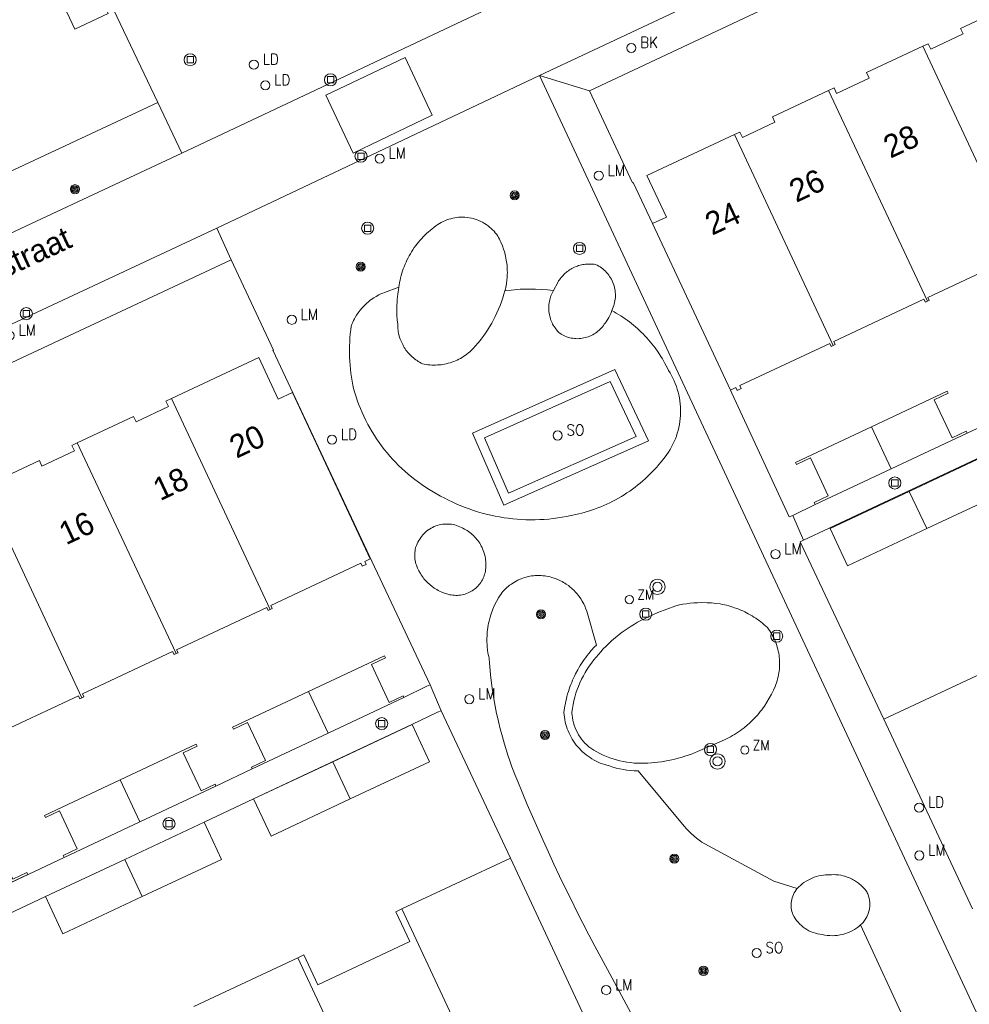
# Model space of a CAD drawing. Header units: metres. Extents: x 138165 to 154469, y 480134 to 494189.
# Tile 543 of 656: x 146517 to 146569, y 486782 to 486836. Entities that reach past the tile are written whole.
import ezdxf

# ---------------------------------------------------------------- set-up
doc = ezdxf.new("R2010")
doc.units = ezdxf.units.M
doc.header["$LTSCALE"] = 0.001
doc.header["$MEASUREMENT"] = 0
for name, color, linetype, lineweight in [('TOP-L-topo objecten punt', 7, 'Continuous', 0), ('TOP-L-topo objecten vlak', 7, 'Continuous', 0), ('TOP-T-topo huisnummering naamgeving', 7, 'Continuous', 0)]:
    doc.layers.add(name, color=color, linetype=linetype, lineweight=lineweight)
doc.styles.add('Style-INTL_ISO', font='INTL_ISO.shx')
doc.styles.add('Style-STANDARD', font='STANDARD.shx')

# ---------------------------------------------------------------- blocks, each defined once
blk = doc.blocks.new('24')
at = {"layer": 'TOP-L-topo objecten punt', "color": 7, "linetype": 'Continuous', "lineweight": 0}
for radius in [0.025, 0.0182, 0.0115, 0.005]:
    blk.add_circle((0, 0), radius, dxfattribs=at)
blk = doc.blocks.new('129')
at = {"layer": 'TOP-L-topo objecten punt', "color": 7, "linetype": 'Continuous', "lineweight": 0}
blk.add_circle((0, 0), 0.025, dxfattribs=at)
at = {"layer": 'TOP-L-topo objecten punt', "color": 7, "linetype": 'Continuous', "lineweight": 0, "style": 'Style-STANDARD'}
blk.add_text('SO', height=0.06, dxfattribs=at).set_placement((0.0483, 0))
blk = doc.blocks.new('304')
at = {"layer": 'TOP-L-topo objecten punt', "color": 7, "linetype": 'Continuous', "lineweight": 0}
blk.add_circle((0, 0), 0.0225, dxfattribs=at)
at = {"layer": 'TOP-L-topo objecten punt', "color": 7, "linetype": 'Continuous', "lineweight": 0, "style": 'Style-STANDARD'}
blk.add_text('ZM', height=0.054, dxfattribs=at).set_placement((0.0435, 0))
blk = doc.blocks.new('121')
at = {"layer": 'TOP-L-topo objecten punt', "color": 7, "linetype": 'Continuous', "lineweight": 0}
blk.add_circle((0, 0), 0.025, dxfattribs=at)
at = {"layer": 'TOP-L-topo objecten punt', "color": 7, "linetype": 'Continuous', "lineweight": 0, "style": 'Style-STANDARD'}
blk.add_text('LD', height=0.06, dxfattribs=at).set_placement((0.0483, 0))
blk = doc.blocks.new('39')
at = {"layer": 'TOP-L-topo objecten punt', "color": 7, "linetype": 'Continuous', "lineweight": 0}
for p, q in [((0.0175, 0.0175), (-0.0175, 0.0175)), ((-0.0175, 0.0175), (-0.0175, -0.0175)), ((0.0175, 0.0175), (0.0175, -0.0175)), ((0.0175, -0.0175), (-0.0175, -0.0175))]:
    blk.add_line(p, q, dxfattribs=at)
blk.add_circle((0, 0), 0.0332, dxfattribs=at)
blk = doc.blocks.new('72')
at = {"layer": 'TOP-L-topo objecten punt', "color": 7, "linetype": 'Continuous', "lineweight": 0}
blk.add_circle((0, 0), 0.025, dxfattribs=at)
at = {"layer": 'TOP-L-topo objecten punt', "color": 7, "linetype": 'Continuous', "lineweight": 0, "style": 'Style-STANDARD'}
blk.add_text('BK', height=0.06, dxfattribs=at).set_placement((0.0483, 0))
blk = doc.blocks.new('16')
at = {"layer": 'TOP-L-topo objecten punt', "color": 7, "linetype": 'Continuous', "lineweight": 0}
blk.add_circle((0, 0), 0.025, dxfattribs=at)
at = {"layer": 'TOP-L-topo objecten punt', "color": 7, "linetype": 'Continuous', "lineweight": 0, "style": 'Style-STANDARD'}
blk.add_text('LM', height=0.06, dxfattribs=at).set_placement((0.0483, 0))
blk = doc.blocks.new('27')
at = {"layer": 'TOP-L-topo objecten punt', "color": 7, "linetype": 'Continuous', "lineweight": 0}
for radius in [0.0415, 0.025]:
    blk.add_circle((0, 0), radius, dxfattribs=at)

msp = doc.modelspace()

# ---------------------------------------------------------------- linework, layer by layer
at = {"layer": 'TOP-L-topo objecten vlak', "flags": 128}
for points in [[(146545.83, 486832.743), (146604.806, 486860.419), (146608.199, 486861.933)], [(146548.567, 486831.905), (146600.467, 486856.287), (146606.177, 486858.973)], [(146515.863, 486836.182), (146519.182, 486837.738), (146520.336, 486835.275), (146522.178, 486836.138), (146521.023, 486838.601), (146521.322, 486838.742)], [(146521.322, 486838.742), (146524.896, 486831.268)], [(146545.749, 486837.716), (146526.209, 486828.484)], [(146571.998, 486836.759), (146568.916, 486835.315), (146569.056, 486835.016), (146567.275, 486834.181), (146567.135, 486834.48), (146566.836, 486834.34)], [(146560.303, 486807.269), (146561.713, 486807.927), (146570.396, 486812.01), (146573.09, 486813.27), (146584.524, 486818.632), (146593.212, 486822.725), (146595.966, 486824.012), (146604.657, 486828.095), (146607.366, 486829.361), (146616.06, 486833.459), (146617.527, 486834.171), (146617.725, 486834.266)], [(146566.836, 486834.34), (146563.755, 486832.896), (146563.895, 486832.597), (146562.114, 486831.762), (146561.974, 486832.061), (146561.675, 486831.921)], [(146566.836, 486834.34), (146572.251, 486822.786)], [(146538.457, 486833.726), (146539.944, 486830.574), (146535.602, 486828.487), (146534.107, 486831.66), (146538.457, 486833.726)], [(146528.127, 486824.377), (146545.83, 486832.743)], [(146545.83, 486832.743), (146548.567, 486831.905)], [(146570.283, 486780.327), (146545.83, 486832.743)], [(146552.017, 486824.622), (146550.96, 486826.878), (146550.926, 486826.86), (146548.567, 486831.905)], [(146561.675, 486831.921), (146558.594, 486830.477), (146558.734, 486830.178), (146556.953, 486829.343), (146556.813, 486829.642), (146556.514, 486829.502)], [(146561.675, 486831.921), (146567.09, 486820.367)], [(146524.896, 486831.268), (146462.881, 486802.288)], [(146526.209, 486828.484), (146524.896, 486831.268)], [(146556.514, 486829.502), (146551.715, 486827.253), (146552.78, 486824.98), (146552.017, 486824.622)], [(146561.929, 486817.948), (146556.514, 486829.502)], [(146526.209, 486828.484), (146464.868, 486799.799), (146461.165, 486798.06)], [(146538.105, 486821.134), (146538.122, 486821.252), (146538.146, 486821.388), (146538.173, 486821.524), (146538.2, 486821.64), (146538.235, 486821.774), (146538.273, 486821.908), (146538.315, 486822.04), (146538.354, 486822.152), (146538.396, 486822.263), (146538.448, 486822.392), (146538.504, 486822.519), (146538.555, 486822.626), (146538.617, 486822.75), (146538.673, 486822.855), (146538.742, 486822.975), (146538.804, 486823.077), (146538.879, 486823.193), (146538.957, 486823.308), (146539.038, 486823.42), (146539.111, 486823.514), (146539.185, 486823.607), (146539.275, 486823.713), (146539.368, 486823.816), (146539.45, 486823.902), (146539.534, 486823.986), (146539.634, 486824.082), (146539.737, 486824.174), (146539.828, 486824.252), (146539.935, 486824.339), (146540.03, 486824.411), (146540.142, 486824.493), (146540.249, 486824.566), (146540.341, 486824.626), (146540.436, 486824.682), (146540.533, 486824.733), (146540.633, 486824.779), (146540.747, 486824.826), (146540.851, 486824.862), (146540.956, 486824.894), (146541.063, 486824.921), (146541.171, 486824.942), (146541.279, 486824.959), (146541.389, 486824.971), (146541.512, 486824.978), (146541.622, 486824.978), (146541.732, 486824.974), (146541.855, 486824.963), (146541.964, 486824.947), (146542.086, 486824.924), (146542.192, 486824.898), (146542.298, 486824.867), (146542.402, 486824.832), (146542.504, 486824.791), (146542.604, 486824.746), (146542.702, 486824.696), (146542.809, 486824.635), (146542.902, 486824.575), (146543.003, 486824.503), (146543.089, 486824.435), (146543.172, 486824.363), (146543.251, 486824.287), (146543.327, 486824.208), (146543.399, 486824.125), (146543.474, 486824.03), (146543.529, 486823.938), (146543.572, 486823.861), (146543.622, 486823.766), (146543.662, 486823.687), (146543.7, 486823.606), (146543.784, 486823.41), (146543.851, 486823.226), (146543.884, 486823.124), (146543.914, 486823.022), (146543.937, 486822.936), (146543.961, 486822.832), (146543.984, 486822.727), (146544.003, 486822.622), (146544.029, 486822.446), (146544.041, 486822.34), (146544.048, 486822.251), (146544.055, 486822.145), (146544.058, 486822.056), (146544.059, 486821.949), (146544.057, 486821.842), (146544.053, 486821.736), (146544.047, 486821.647), (146544.037, 486821.541), (146544.009, 486821.329), (146543.973, 486821.136), (146543.949, 486821.032), (146543.927, 486820.945)], [(146463.087, 486793.928), (146469.023, 486796.769), (146528.127, 486824.377)], [(146528.127, 486824.377), (146528.906, 486822.635)], [(146556.289, 486815.503), (146552.017, 486824.622)], [(146567.09, 486820.367), (146567.199, 486820.418), (146567.122, 486820.581), (146572.066, 486822.898), (146572.143, 486822.735), (146572.251, 486822.786)], [(146470.397, 486795.268), (146528.906, 486822.635)], [(146528.906, 486822.635), (146531.235, 486817.689), (146531.201, 486817.687), (146536.624, 486806.133), (146539.826, 486799.349)], [(146546.584, 486820.958), (146546.826, 486821.403), (146546.871, 486821.479), (146546.913, 486821.543), (146546.957, 486821.604), (146547.003, 486821.664), (146547.06, 486821.732), (146547.111, 486821.788), (146547.164, 486821.842), (146547.228, 486821.902), (146547.286, 486821.952), (146547.345, 486821.999), (146547.406, 486822.044), (146547.468, 486822.086), (146547.532, 486822.126), (146547.598, 486822.164), (146547.676, 486822.205), (146547.745, 486822.237), (146547.826, 486822.271), (146547.897, 486822.298), (146547.969, 486822.321), (146548.054, 486822.345), (146548.128, 486822.363), (146548.202, 486822.378), (146548.277, 486822.39), (146548.352, 486822.399), (146548.44, 486822.406), (146548.515, 486822.409), (146548.591, 486822.409), (146548.667, 486822.406), (146548.742, 486822.401), (146548.817, 486822.392), (146548.897, 486822.38), (146548.985, 486822.338), (146549.07, 486822.291), (146549.142, 486822.247), (146549.222, 486822.192), (146549.29, 486822.14), (146549.364, 486822.078), (146549.435, 486822.011), (146549.503, 486821.941), (146549.566, 486821.868), (146549.619, 486821.801), (146549.668, 486821.732), (146549.72, 486821.65), (146549.762, 486821.576), (146549.806, 486821.489), (146549.846, 486821.401), (146549.88, 486821.31), (146549.91, 486821.217), (146549.935, 486821.123), (146549.955, 486821.028), (146549.968, 486820.944), (146549.978, 486820.86), (146549.983, 486820.763), (146549.984, 486820.678), (146549.981, 486820.581), (146549.972, 486820.484), (146549.958, 486820.388), (146549.939, 486820.293), (146549.919, 486820.21), (146549.894, 486820.129), (146549.862, 486820.037), (146549.825, 486819.947), (146549.783, 486819.86)], [(146549.783, 486819.86), (146549.909, 486819.791), (146550.034, 486819.719), (146550.157, 486819.645), (146550.279, 486819.569), (146550.399, 486819.49), (146550.517, 486819.408), (146550.634, 486819.324), (146550.749, 486819.238), (146550.863, 486819.15), (146551.084, 486818.967), (146551.192, 486818.872), (146551.298, 486818.774), (146551.402, 486818.675), (146551.504, 486818.574), (146551.604, 486818.47), (146551.702, 486818.365), (146551.798, 486818.258), (146551.891, 486818.149), (146551.983, 486818.038), (146552.072, 486817.925), (146552.159, 486817.81), (146552.326, 486817.576), (146552.483, 486817.335), (146552.558, 486817.213), (146552.7, 486816.963), (146552.768, 486816.836), (146552.833, 486816.708), (146552.894, 486816.58), (146552.98, 486816.441), (146553.061, 486816.3), (146553.136, 486816.155), (146553.205, 486816.007), (146553.268, 486815.857), (146553.326, 486815.704), (146553.377, 486815.549), (146553.422, 486815.392), (146553.46, 486815.233), (146553.493, 486815.073), (146553.519, 486814.912), (146553.538, 486814.75), (146553.551, 486814.588), (146553.558, 486814.425), (146553.558, 486814.262), (146553.552, 486814.099), (146553.539, 486813.936), (146553.52, 486813.774), (146553.494, 486813.613), (146553.462, 486813.453), (146553.424, 486813.294), (146553.379, 486813.137), (146553.328, 486812.982), (146553.271, 486812.829), (146553.208, 486812.679), (146553.139, 486812.531), (146553.065, 486812.386), (146552.984, 486812.244), (146552.898, 486812.105), (146552.807, 486811.97), (146552.71, 486811.838), (146552.487, 486811.56), (146552.372, 486811.42), (146552.253, 486811.284), (146552.131, 486811.15), (146552.007, 486811.019), (146551.879, 486810.89), (146551.749, 486810.765), (146551.617, 486810.642), (146551.481, 486810.522), (146551.343, 486810.405), (146551.203, 486810.291), (146551.06, 486810.18), (146550.915, 486810.072), (146550.767, 486809.968), (146550.617, 486809.867), (146550.465, 486809.768), (146550.311, 486809.674), (146550.155, 486809.582), (146549.997, 486809.494), (146549.837, 486809.41), (146549.676, 486809.329), (146549.512, 486809.251), (146549.347, 486809.177), (146549.18, 486809.107), (146549.012, 486809.04), (146548.843, 486808.977), (146548.672, 486808.917), (146548.5, 486808.862), (146548.327, 486808.81), (146548.152, 486808.761), (146547.977, 486808.717), (146547.552, 486808.62), (146547.3, 486808.569), (146547.074, 486808.529), (146546.819, 486808.491), (146546.563, 486808.458), (146546.335, 486808.435), (146546.078, 486808.414), (146545.849, 486808.402), (146545.592, 486808.393), (146545.334, 486808.392), (146545.076, 486808.397), (146544.847, 486808.406), (146544.59, 486808.424), (146544.361, 486808.444), (146544.105, 486808.473), (146543.878, 486808.505), (146543.624, 486808.546), (146543.398, 486808.588), (146543.146, 486808.642), (146542.895, 486808.702), (146542.673, 486808.76), (146542.426, 486808.831), (146542.207, 486808.9), (146541.963, 486808.984), (146541.748, 486809.063), (146541.508, 486809.157), (146541.297, 486809.247), (146541.062, 486809.353), (146540.83, 486809.465), (146540.625, 486809.569), (146540.399, 486809.692), (146539.991, 486809.924), (146539.779, 486810.05), (146539.57, 486810.182), (146539.387, 486810.304), (146539.186, 486810.447), (146538.987, 486810.594), (146538.815, 486810.729), (146538.624, 486810.887), (146538.438, 486811.049), (146538.276, 486811.197), (146538.098, 486811.368), (146537.924, 486811.543), (146537.774, 486811.703), (146537.609, 486811.887), (146537.467, 486812.055), (146537.311, 486812.247), (146537.161, 486812.443), (146537.032, 486812.62), (146536.892, 486812.823), (146536.771, 486813.007), (146536.641, 486813.217), (146536.517, 486813.43), (146536.411, 486813.623), (146536.297, 486813.842), (146536.189, 486814.064), (146536.098, 486814.264), (146536.001, 486814.491), (146535.92, 486814.695), (146535.844, 486814.901), (146535.764, 486815.134), (146535.697, 486815.344), (146535.629, 486815.581), (146535.589, 486815.771), (146535.548, 486815.989), (146535.512, 486816.208), (146535.481, 486816.427), (146535.455, 486816.648), (146535.434, 486816.868), (146535.418, 486817.09), (146535.408, 486817.283), (146535.402, 486817.505), (146535.401, 486817.699), (146535.404, 486817.921), (146535.413, 486818.143), (146535.427, 486818.364), (146535.445, 486818.585), (146535.469, 486818.805), (146535.496, 486819.01), (146535.556, 486819.158), (146535.588, 486819.23), (146535.63, 486819.316), (146535.674, 486819.401), (146535.712, 486819.47), (146535.795, 486819.607), (146535.884, 486819.738), (146535.94, 486819.815), (146535.989, 486819.878), (146536.092, 486820), (146536.156, 486820.07), (146536.28, 486820.194), (146536.338, 486820.248), (146536.459, 486820.352), (146536.521, 486820.401), (146536.598, 486820.459), (146536.729, 486820.549), (146536.864, 486820.633), (146537.017, 486820.717), (146537.161, 486820.785), (146537.234, 486820.817), (146537.315, 486820.85), (146538.105, 486821.134)], [(146538.105, 486821.134), (146538.082, 486820.995), (146538.065, 486820.877), (146538.05, 486820.758), (146538.022, 486820.473), (146538.014, 486820.353), (146538.003, 486820.114), (146538, 486819.875), (146538.006, 486819.612), (146538.022, 486819.35), (146538.045, 486819.112), (146538.046, 486819.025), (146538.05, 486818.942), (146538.057, 486818.86), (146538.067, 486818.777), (146538.08, 486818.695), (146538.095, 486818.614), (146538.135, 486818.452), (146538.185, 486818.294), (146538.215, 486818.216), (146538.247, 486818.14), (146538.282, 486818.064), (146538.319, 486817.99), (146538.366, 486817.905), (146538.408, 486817.834), (146538.453, 486817.764), (146538.501, 486817.696), (146538.551, 486817.63), (146538.603, 486817.565), (146538.714, 486817.442), (146538.783, 486817.373), (146538.844, 486817.317), (146538.906, 486817.263), (146538.971, 486817.211), (146539.038, 486817.161), (146539.106, 486817.113), (146539.175, 486817.068), (146539.247, 486817.026), (146539.332, 486816.979), (146539.406, 486816.942), (146539.503, 486816.922), (146539.609, 486816.904), (146539.701, 486816.891), (146539.808, 486816.881), (146539.915, 486816.874), (146540.023, 486816.87), (146540.115, 486816.871), (146540.223, 486816.875), (146540.315, 486816.882), (146540.422, 486816.893), (146540.513, 486816.906), (146540.62, 486816.925), (146540.71, 486816.944), (146540.814, 486816.97), (146540.918, 486816.999), (146541.02, 486817.033), (146541.122, 486817.07), (146541.221, 486817.11), (146541.306, 486817.148), (146541.402, 486817.195), (146541.484, 486817.239), (146541.577, 486817.293), (146541.669, 486817.35), (146541.758, 486817.41), (146541.845, 486817.474), (146541.929, 486817.54), (146542, 486817.6), (146542.08, 486817.672), (146542.146, 486817.737), (146542.221, 486817.814), (146542.283, 486817.883), (146542.48, 486818.117), (146542.617, 486818.289), (146542.734, 486818.445), (146542.862, 486818.624), (146542.97, 486818.787), (146543.087, 486818.973), (146543.199, 486819.163), (146543.305, 486819.355), (146543.394, 486819.529), (146543.489, 486819.728), (146543.578, 486819.929), (146543.661, 486820.132), (146543.739, 486820.338), (146543.81, 486820.547), (146543.875, 486820.757), (146543.927, 486820.945)], [(146543.927, 486820.945), (146544.271, 486820.985), (146544.444, 486821.001), (146544.588, 486821.012), (146544.761, 486821.022), (146544.935, 486821.03), (146545.079, 486821.034), (146545.252, 486821.036), (146545.426, 486821.036), (146545.599, 486821.032), (146545.917, 486821.019), (146546.263, 486820.993), (146546.584, 486820.958)], [(146549.783, 486819.86), (146549.739, 486819.706), (146549.704, 486819.627), (146549.627, 486819.478), (146549.577, 486819.394), (146549.532, 486819.323), (146549.477, 486819.243), (146549.426, 486819.175), (146549.374, 486819.11), (146549.324, 486819.038), (146549.273, 486818.972), (146549.22, 486818.909), (146549.155, 486818.84), (146549.095, 486818.782), (146549.023, 486818.72), (146548.958, 486818.668), (146548.89, 486818.62), (146548.82, 486818.575), (146548.748, 486818.534), (146548.664, 486818.491), (146548.588, 486818.457), (146548.499, 486818.422), (146548.421, 486818.396), (146548.341, 486818.373), (146548.26, 486818.355), (146548.166, 486818.338), (146548.084, 486818.327), (146547.989, 486818.32), (146547.906, 486818.318), (146547.823, 486818.32), (146547.74, 486818.326), (146547.646, 486818.337), (146547.564, 486818.351), (146547.483, 486818.369), (146547.403, 486818.391), (146547.323, 486818.416), (146547.235, 486818.45), (146547.159, 486818.483), (146547.084, 486818.52), (146547.012, 486818.561), (146546.931, 486818.611), (146546.878, 486818.663), (146546.818, 486818.726), (146546.77, 486818.782), (146546.716, 486818.85), (146546.672, 486818.91), (146546.625, 486818.982), (146546.58, 486819.056), (146546.544, 486819.121), (146546.511, 486819.188), (146546.476, 486819.267), (146546.449, 486819.336), (146546.424, 486819.406), (146546.399, 486819.489), (146546.381, 486819.56), (146546.365, 486819.633), (146546.35, 486819.718), (146546.339, 486819.804), (146546.333, 486819.878), (146546.329, 486819.964), (146546.329, 486820.039), (146546.332, 486820.113), (146546.339, 486820.199), (146546.349, 486820.285), (146546.362, 486820.358), (146546.38, 486820.443), (146546.398, 486820.514), (146546.423, 486820.597), (146546.448, 486820.667), (146546.475, 486820.736), (146546.51, 486820.816), (146546.548, 486820.893), (146546.584, 486820.958)], [(146561.929, 486817.948), (146562.037, 486817.999), (146561.961, 486818.162), (146566.905, 486820.479), (146566.981, 486820.316), (146567.09, 486820.367)], [(146556.289, 486815.503), (146556.583, 486815.641), (146556.659, 486815.478), (146556.876, 486815.58), (146556.8, 486815.743), (146561.744, 486818.06), (146561.82, 486817.897), (146561.929, 486817.948)], [(146531.051, 486803.477), (146531.16, 486803.528), (146531.083, 486803.691), (146536.027, 486806.008), (146536.104, 486805.845), (146536.321, 486805.947), (146536.245, 486806.11), (146536.544, 486806.25), (146532.27, 486815.368), (146531.5, 486815.007), (146530.435, 486817.28), (146525.636, 486815.031)], [(146542.148, 486813.132), (146543.859, 486809.185), (146551.794, 486812.716), (146549.948, 486816.636), (146542.148, 486813.132)], [(146542.803, 486812.878), (146549.705, 486815.978), (146551.124, 486812.965), (146544.117, 486809.847), (146542.803, 486812.878)], [(146559.708, 486808.625), (146559.521, 486808.546), (146556.369, 486815.333), (146556.289, 486815.503)], [(146569.266, 486813.132), (146569.213, 486813.245), (146568.444, 486812.884), (146567.467, 486814.967), (146568.237, 486815.327), (146568.184, 486815.441), (146564.019, 486813.488)], [(146525.636, 486815.031), (146525.337, 486814.891), (146525.477, 486814.592), (146523.696, 486813.757), (146523.556, 486814.056), (146520.475, 486812.612)], [(146525.636, 486815.031), (146531.051, 486803.477)], [(146571.258, 486814.065), (146569.266, 486813.132)], [(146564.019, 486813.488), (146559.854, 486811.536), (146559.907, 486811.423), (146560.676, 486811.784), (146561.652, 486809.701), (146560.883, 486809.34), (146560.936, 486809.228)], [(146564.019, 486813.488), (146565.101, 486811.179)], [(146569.266, 486813.132), (146565.101, 486811.179)], [(146520.475, 486812.612), (146520.176, 486812.472), (146520.316, 486812.173), (146518.535, 486811.338), (146518.395, 486811.637), (146515.314, 486810.193)], [(146520.475, 486812.612), (146525.89, 486801.058)], [(146567.057, 486807.91), (146571.404, 486809.947), (146570.449, 486811.985), (146566.102, 486809.948)], [(146565.101, 486811.179), (146560.936, 486809.228)], [(146520.729, 486798.639), (146515.314, 486810.193)], [(146566.102, 486809.948), (146561.756, 486807.91), (146562.711, 486805.873), (146567.057, 486807.91)], [(146567.057, 486807.91), (146566.102, 486809.948)], [(146560.936, 486809.228), (146559.708, 486808.625)], [(146539.254, 486807.339), (146539.307, 486807.418), (146539.364, 486807.494), (146539.425, 486807.567), (146539.489, 486807.636), (146539.558, 486807.702), (146539.63, 486807.764), (146539.705, 486807.822), (146539.793, 486807.883), (146539.874, 486807.932), (146539.958, 486807.976), (146540.044, 486808.017), (146540.132, 486808.052), (146540.222, 486808.083), (146540.313, 486808.108), (146540.406, 486808.129), (146540.499, 486808.145), (146540.594, 486808.155), (146540.7, 486808.161), (146540.795, 486808.161), (146540.89, 486808.156), (146540.996, 486808.144), (146541.09, 486808.128), (146541.182, 486808.107), (146541.273, 486808.081), (146541.363, 486808.05), (146541.451, 486808.014), (146541.537, 486807.973), (146541.623, 486807.927), (146541.706, 486807.885), (146541.776, 486807.846), (146541.856, 486807.798), (146541.933, 486807.746), (146541.998, 486807.699), (146542.071, 486807.641), (146542.132, 486807.589), (146542.201, 486807.526), (146542.266, 486807.46), (146542.329, 486807.392), (146542.389, 486807.32), (146542.439, 486807.257), (146542.493, 486807.181), (146542.544, 486807.103), (146542.585, 486807.035), (146542.63, 486806.953), (146542.671, 486806.87), (146542.704, 486806.797), (146542.739, 486806.71), (146542.77, 486806.622), (146542.818, 486806.456), (146542.838, 486806.365), (146542.852, 486806.286), (146542.865, 486806.194), (146542.873, 486806.114), (146542.879, 486806.021), (146542.881, 486805.928), (146542.879, 486805.835), (146542.875, 486805.755), (146542.865, 486805.662), (146542.853, 486805.574), (146542.834, 486805.485), (146542.813, 486805.408), (146542.789, 486805.332), (146542.761, 486805.258), (146542.729, 486805.185), (146542.689, 486805.103), (146542.644, 486805.024), (146542.6, 486804.958), (146542.547, 486804.884), (146542.497, 486804.822), (146542.445, 486804.762), (146542.381, 486804.697), (146542.322, 486804.644), (146542.26, 486804.593), (146542.197, 486804.546), (146542.121, 486804.495), (146542.052, 486804.455), (146541.982, 486804.418), (146541.91, 486804.384), (146541.825, 486804.35), (146541.739, 486804.321), (146541.663, 486804.299), (146541.585, 486804.281), (146541.495, 486804.266), (146541.405, 486804.255), (146541.326, 486804.25), (146541.235, 486804.249), (146541.155, 486804.252), (146541.065, 486804.261), (146540.986, 486804.273), (146540.908, 486804.288), (146540.74, 486804.332), (146540.659, 486804.357), (146540.499, 486804.415), (146540.421, 486804.448), (146540.344, 486804.484), (146540.269, 486804.522), (146540.194, 486804.563), (146540.05, 486804.652), (146539.912, 486804.751), (146539.845, 486804.804), (146539.781, 486804.859), (146539.718, 486804.916), (146539.657, 486804.976), (146539.599, 486805.037), (146539.542, 486805.1), (146539.488, 486805.165), (146539.436, 486805.232), (146539.386, 486805.301), (146539.338, 486805.371), (146539.293, 486805.443), (146539.21, 486805.592), (146539.173, 486805.668), (146539.138, 486805.745), (146539.076, 486805.903), (146539.049, 486805.984), (146539.025, 486806.065), (146539.001, 486806.159), (146538.99, 486806.244), (146538.983, 486806.342), (146538.98, 486806.428), (146538.982, 486806.514), (146538.987, 486806.6), (146538.997, 486806.685), (146539.01, 486806.77), (146539.03, 486806.866), (146539.084, 486806.987), (146539.118, 486807.076), (146539.157, 486807.162), (146539.206, 486807.257), (146539.254, 486807.339)], [(146559.708, 486808.625), (146560.303, 486807.269)], [(146564.696, 486797.46), (146564.678, 486797.498), (146560.109, 486807.176), (146560.303, 486807.269)], [(146551.717, 486779.704), (146549.542, 486783.752), (146549.199, 486784.383), (146548.86, 486785.017), (146548.525, 486785.652), (146548.196, 486786.291), (146547.87, 486786.931), (146547.55, 486787.574), (146547.234, 486788.219), (146546.922, 486788.867), (146546.615, 486789.516), (146546.313, 486790.168), (146546.016, 486790.822), (146545.723, 486791.478), (146545.435, 486792.136), (146545.151, 486792.796), (146544.872, 486793.458), (146544.628, 486794.05), (146544.474, 486794.431), (146544.385, 486794.662), (146544.314, 486794.854), (146544.176, 486795.242), (146544.109, 486795.436), (146544.032, 486795.671), (146543.97, 486795.867), (146543.898, 486796.103), (146543.785, 486796.498), (146543.668, 486796.935), (146543.571, 486797.334), (146543.516, 486797.575), (146543.473, 486797.776), (146543.392, 486798.179), (146543.318, 486798.584), (146543.278, 486798.827), (146543.247, 486799.03), (146543.19, 486799.438), (146543.137, 486799.887), (146543.112, 486800.132), (146543.077, 486800.542), (146543.06, 486800.784), (146543.035, 486800.895), (146543.013, 486801.006), (146542.994, 486801.118), (146542.978, 486801.231), (146542.954, 486801.457), (146542.947, 486801.57), (146542.942, 486801.684), (146542.94, 486801.797), (146542.941, 486801.911), (146542.945, 486802.025), (146542.961, 486802.251), (146542.974, 486802.364), (146542.992, 486802.496), (146543.011, 486802.608), (146543.032, 486802.719), (146543.056, 486802.83), (146543.113, 486803.05), (146543.152, 486803.177), (146543.188, 486803.285), (146543.226, 486803.392), (146543.268, 486803.498), (146543.358, 486803.706), (146543.459, 486803.91), (146543.571, 486804.108), (146543.63, 486804.205), (146543.693, 486804.302), (146543.755, 486804.381), (146543.82, 486804.458), (146543.887, 486804.533), (146543.958, 486804.604), (146544.031, 486804.673), (146544.107, 486804.739), (146544.186, 486804.802), (146544.279, 486804.87), (146544.362, 486804.926), (146544.448, 486804.979), (146544.535, 486805.029), (146544.625, 486805.075), (146544.716, 486805.117), (146544.809, 486805.156), (146544.903, 486805.192), (146544.998, 486805.223), (146545.095, 486805.251), (146545.193, 486805.275), (146545.291, 486805.295), (146545.39, 486805.312), (146545.49, 486805.324), (146545.591, 486805.333), (146545.705, 486805.338), (146545.806, 486805.338), (146545.907, 486805.335), (146546.007, 486805.327), (146546.107, 486805.315), (146546.206, 486805.3), (146546.305, 486805.281), (146546.403, 486805.258), (146546.5, 486805.231), (146546.679, 486805.172), (146546.833, 486805.112), (146546.982, 486805.043), (146547.062, 486805.001), (146547.141, 486804.957), (146547.205, 486804.919), (146547.281, 486804.871), (146547.404, 486804.785), (146547.476, 486804.73), (146547.602, 486804.624), (146547.722, 486804.511), (146547.785, 486804.446), (146547.884, 486804.334), (146547.941, 486804.264), (146547.996, 486804.192), (146548.09, 486804.057), (146548.168, 486803.929), (146548.212, 486803.85), (146548.246, 486803.784), (146548.322, 486803.62), (146548.35, 486803.551), (146548.41, 486803.382), (146548.939, 486801.53), (146548.845, 486801.433), (146548.664, 486801.234), (146548.52, 486801.062), (146548.436, 486800.956), (146548.355, 486800.849), (146548.276, 486800.739), (146548.2, 486800.629), (146548.125, 486800.516), (146548.053, 486800.402), (146547.984, 486800.287), (146547.917, 486800.17), (146547.801, 486799.952), (146547.741, 486799.831), (146547.639, 486799.606), (146547.587, 486799.482), (146547.537, 486799.357), (146547.49, 486799.231), (146547.404, 486798.975), (146547.366, 486798.846), (146547.33, 486798.716), (146547.297, 486798.586), (146547.266, 486798.455), (146547.243, 486798.345), (146547.195, 486798.08), (146547.161, 486797.828), (146547.172, 486797.7), (146547.187, 486797.573), (146547.208, 486797.447), (146547.237, 486797.306), (146547.268, 486797.182), (146547.305, 486797.059), (146547.346, 486796.938), (146547.392, 486796.819), (146547.443, 486796.701), (146547.498, 486796.586), (146547.558, 486796.473), (146547.622, 486796.362), (146547.691, 486796.254), (146547.764, 486796.149), (146547.841, 486796.047), (146547.922, 486795.948), (146548.008, 486795.853), (146548.096, 486795.76), (146548.189, 486795.672), (146548.285, 486795.587), (146548.384, 486795.506), (146548.486, 486795.43), (146548.592, 486795.357), (146548.7, 486795.289), (146548.811, 486795.225), (146548.924, 486795.165), (146549.04, 486795.11), (146549.157, 486795.06), (146549.277, 486795.015), (146549.398, 486794.974), (146549.521, 486794.938), (146549.656, 486794.905), (146549.844, 486794.843), (146550.034, 486794.789), (146550.227, 486794.742), (146550.421, 486794.704), (146550.617, 486794.673), (146550.813, 486794.65), (146551.011, 486794.635), (146551.228, 486794.628), (146553.752, 486791.604), (146553.876, 486791.461), (146554.005, 486791.324), (146554.14, 486791.192), (146554.281, 486791.066), (146554.427, 486790.946), (146554.578, 486790.833), (146554.733, 486790.726), (146554.88, 486790.633), (146558.679, 486788.596), (146559.946, 486788.182)], [(146552.302, 486803.317), (146553.303, 486803.681), (146553.493, 486803.725), (146553.683, 486803.762), (146553.874, 486803.793), (146554.087, 486803.82), (146554.279, 486803.837), (146554.494, 486803.849), (146554.709, 486803.853), (146555.018, 486803.847), (146555.138, 486803.843), (146555.257, 486803.836), (146555.377, 486803.825), (146555.496, 486803.812), (146555.732, 486803.778), (146555.85, 486803.756), (146556.084, 486803.704), (146556.2, 486803.674), (146556.315, 486803.641), (146556.429, 486803.606), (146556.524, 486803.574), (146556.636, 486803.533), (146556.748, 486803.49), (146556.858, 486803.444), (146556.968, 486803.395), (146557.076, 486803.344), (146557.271, 486803.244), (146557.376, 486803.185), (146557.479, 486803.124), (146557.58, 486803.061), (146557.68, 486802.995), (146557.778, 486802.927), (146557.859, 486802.868), (146558.048, 486802.721), (146558.139, 486802.644), (146558.229, 486802.564), (146558.317, 486802.483), (146558.383, 486802.395), (146558.447, 486802.303), (146558.508, 486802.208), (146558.565, 486802.111), (146558.619, 486802.013), (146558.663, 486801.927), (146558.711, 486801.825), (146558.755, 486801.722), (146558.795, 486801.617), (146558.832, 486801.511), (146558.86, 486801.419), (146558.89, 486801.31), (146558.916, 486801.201), (146558.938, 486801.09), (146558.957, 486800.98), (146558.971, 486800.868), (146558.981, 486800.756), (146558.987, 486800.66), (146558.991, 486800.548), (146558.99, 486800.435), (146558.985, 486800.323), (146558.977, 486800.211), (146558.965, 486800.099), (146558.951, 486800.004), (146558.931, 486799.893), (146558.908, 486799.783), (146558.881, 486799.674), (146558.849, 486799.566), (146558.815, 486799.459), (146558.782, 486799.368), (146558.74, 486799.264), (146558.651, 486799.061), (146558.598, 486798.947), (146558.543, 486798.834), (146558.424, 486798.611), (146558.295, 486798.394), (146558.156, 486798.183), (146558.083, 486798.08), (146558.007, 486797.979), (146557.93, 486797.88), (146557.85, 486797.782), (146557.768, 486797.686), (146557.684, 486797.592), (146557.597, 486797.5), (146557.509, 486797.41), (146557.419, 486797.322), (146557.326, 486797.236), (146557.232, 486797.152), (146557.037, 486796.991), (146556.937, 486796.914), (146556.836, 486796.839), (146556.733, 486796.767), (146556.628, 486796.697), (146556.521, 486796.629), (146556.413, 486796.564), (146556.304, 486796.501), (146556.193, 486796.441), (146556.081, 486796.383), (146555.967, 486796.328), (146554.493, 486795.69), (146554.319, 486795.619), (146554.152, 486795.555), (146553.983, 486795.494), (146553.789, 486795.43), (146553.593, 486795.37), (146553.42, 486795.322), (146553.247, 486795.277), (146553.072, 486795.237), (146552.872, 486795.195), (146552.695, 486795.163), (146552.519, 486795.134), (146552.316, 486795.106), (146552.138, 486795.086), (146551.959, 486795.07), (146551.755, 486795.056), (146551.576, 486795.048), (146551.388, 486795.046), (146551.187, 486795.051), (146551.005, 486795.062), (146550.805, 486795.082), (146550.605, 486795.111), (146550.426, 486795.143), (146550.229, 486795.186), (146550.053, 486795.232), (146549.86, 486795.289), (146549.688, 486795.348), (146549.5, 486795.42), (146549.315, 486795.5), (146549.133, 486795.587), (146548.972, 486795.671), (146548.797, 486795.772), (146548.643, 486795.868), (146548.528, 486795.958), (146548.42, 486796.053), (146548.317, 486796.153), (146548.22, 486796.26), (146548.13, 486796.371), (146548.045, 486796.487), (146547.967, 486796.608), (146547.897, 486796.733), (146547.833, 486796.861), (146547.776, 486796.993), (146547.727, 486797.128), (146547.685, 486797.266), (146547.651, 486797.406), (146547.625, 486797.547), (146547.607, 486797.689), (146547.6, 486797.775), (146547.596, 486797.847), (146547.625, 486798.053), (146547.662, 486798.263), (146547.707, 486798.471), (146547.76, 486798.677), (146547.821, 486798.882), (146547.889, 486799.083), (146547.957, 486799.263), (146548.039, 486799.459), (146548.129, 486799.652), (146548.226, 486799.842), (146548.33, 486800.027), (146548.441, 486800.209), (146548.546, 486800.369), (146548.67, 486800.543), (146548.8, 486800.711), (146549.05, 486801.011), (146549.183, 486801.162), (146549.32, 486801.311), (146549.46, 486801.455), (146549.605, 486801.596), (146549.752, 486801.734), (146549.903, 486801.867), (146550.058, 486801.997), (146550.196, 486802.107), (146550.356, 486802.229), (146550.52, 486802.347), (146550.687, 486802.461), (146550.856, 486802.571), (146551.028, 486802.676), (146551.203, 486802.777), (146551.38, 486802.873), (146552.302, 486803.317)], [(146525.89, 486801.058), (146525.999, 486801.109), (146525.922, 486801.272), (146530.866, 486803.589), (146530.943, 486803.426), (146531.051, 486803.477)], [(146520.729, 486798.639), (146520.837, 486798.69), (146520.761, 486798.853), (146525.705, 486801.17), (146525.781, 486801.007), (146525.89, 486801.058)], [(146538.389, 486798.661), (146538.353, 486798.737), (146537.583, 486798.376), (146536.607, 486800.459), (146537.377, 486800.82), (146537.324, 486800.933), (146533.158, 486798.981)], [(146570.648, 486800.25), (146564.696, 486797.46)], [(146533.158, 486798.981), (146528.993, 486797.029), (146529.046, 486796.916), (146529.816, 486797.276), (146530.792, 486795.194), (146530.022, 486794.833), (146530.067, 486794.737)], [(146533.158, 486798.981), (146534.228, 486796.699)], [(146539.826, 486799.349), (146539.645, 486799.265), (146538.389, 486798.661)], [(146539.826, 486799.349), (146540.433, 486797.923)], [(146514.364, 486798.505), (146515.459, 486796.169), (146515.676, 486796.271), (146515.6, 486796.434), (146520.544, 486798.751), (146520.62, 486798.588), (146520.729, 486798.639)], [(146538.389, 486798.661), (146534.228, 486796.699)], [(146527.432, 486791.812), (146530.13, 486793.091), (146538.825, 486797.176), (146540.227, 486797.842), (146540.433, 486797.923)], [(146540.433, 486797.923), (146544.231, 486789.856)], [(146569.567, 486787.065), (146564.696, 486797.46)], [(146535.446, 486793.094), (146539.792, 486795.131), (146538.837, 486797.169), (146534.491, 486795.131)], [(146534.228, 486796.699), (146530.067, 486794.737)], [(146528.077, 486793.799), (146528.03, 486793.899), (146527.26, 486793.539), (146526.284, 486795.621), (146527.054, 486795.982), (146527.001, 486796.095), (146522.836, 486794.143)], [(146530.067, 486794.737), (146528.077, 486793.799)], [(146534.491, 486795.131), (146530.144, 486793.094), (146531.099, 486791.057), (146535.446, 486793.094)], [(146534.491, 486795.131), (146535.446, 486793.094)], [(146522.836, 486794.143), (146518.671, 486792.191), (146518.724, 486792.078), (146519.493, 486792.438), (146520.469, 486790.356), (146519.7, 486789.995), (146519.751, 486789.887)], [(146522.836, 486794.143), (146523.914, 486791.843)], [(146528.077, 486793.799), (146523.914, 486791.843)], [(146523.914, 486791.843), (146519.751, 486789.887)], [(146523.084, 486789.78), (146527.432, 486791.812)], [(146524.037, 486787.746), (146528.383, 486789.784), (146527.432, 486791.812)], [(146513.595, 486786.996), (146517.761, 486788.948), (146517.708, 486789.061), (146516.938, 486788.701), (146515.962, 486790.783), (146516.732, 486791.144), (146516.679, 486791.257), (146512.513, 486789.305)], [(146519.751, 486789.887), (146517.779, 486788.948), (146509.446, 486785.049), (146507.469, 486784.105), (146499.138, 486780.202), (146497.142, 486779.251), (146488.816, 486775.337), (146486.629, 486774.325), (146486.454, 486774.233)], [(146544.231, 486789.856), (146538.272, 486787.063)], [(146544.231, 486789.856), (146549.85, 486777.824)], [(146518.735, 486787.748), (146523.084, 486789.78)], [(146524.037, 486787.746), (146523.084, 486789.78)], [(146559.946, 486788.182), (146560.034, 486788.271), (146560.127, 486788.355), (146560.224, 486788.434), (146560.324, 486788.508), (146560.441, 486788.584), (146560.549, 486788.647), (146560.66, 486788.703), (146560.774, 486788.754), (146560.891, 486788.8), (146561.01, 486788.839), (146561.131, 486788.871), (146561.267, 486788.9), (146561.39, 486788.92), (146561.514, 486788.933), (146561.639, 486788.939), (146561.771, 486788.939), (146561.838, 486788.943), (146561.998, 486788.945), (146562.065, 486788.942), (146562.145, 486788.936), (146562.212, 486788.929), (146562.344, 486788.909), (146562.475, 486788.881), (146562.616, 486788.841), (146562.692, 486788.815), (146562.755, 486788.792), (146562.817, 486788.767), (146562.89, 486788.734), (146562.962, 486788.699), (146563.021, 486788.667), (146563.091, 486788.627), (146563.148, 486788.592), (146563.258, 486788.517), (146563.312, 486788.476), (146563.374, 486788.426), (146563.425, 486788.382), (146563.484, 486788.328), (146563.541, 486788.272), (146563.587, 486788.223), (146563.675, 486788.122), (146563.764, 486788.005), (146563.793, 486787.946), (146563.82, 486787.886), (146563.84, 486787.835), (146563.88, 486787.709), (146563.894, 486787.656), (146563.917, 486787.538), (146563.93, 486787.418), (146563.933, 486787.352), (146563.934, 486787.297), (146563.928, 486787.177), (146563.92, 486787.111), (146563.91, 486787.046), (146563.9, 486786.993), (146563.869, 486786.876), (146563.849, 486786.813), (146563.826, 486786.752), (146563.777, 486786.641), (146563.719, 486786.536), (146563.684, 486786.48), (146563.646, 486786.426), (146563.606, 486786.373), (146563.564, 486786.323), (146563.52, 486786.274), (146563.433, 486786.19)], [(146559.946, 486788.182), (146559.89, 486788.109), (146559.837, 486788.029), (146559.789, 486787.945), (146559.747, 486787.858), (146559.711, 486787.769), (146559.68, 486787.677), (146559.656, 486787.584), (146559.64, 486787.5), (146559.629, 486787.404), (146559.623, 486787.308), (146559.624, 486787.211), (146559.631, 486787.115), (146559.645, 486787.02), (146559.666, 486786.925), (146559.692, 486786.833), (146559.721, 486786.752), (146559.782, 486786.64), (146559.849, 486786.533), (146559.923, 486786.43), (146560.004, 486786.332), (146560.09, 486786.24), (146560.182, 486786.153), (146560.28, 486786.072), (146560.382, 486785.997), (146560.489, 486785.93), (146560.6, 486785.868), (146560.714, 486785.814), (146560.832, 486785.768), (146560.952, 486785.729), (146561.075, 486785.697), (146561.199, 486785.674), (146561.325, 486785.658), (146561.394, 486785.643), (146561.462, 486785.631), (146561.599, 486785.612), (146561.737, 486785.601), (146561.875, 486785.598), (146562.014, 486785.603), (146562.151, 486785.616), (146562.22, 486785.626), (146562.302, 486785.64), (146562.437, 486785.669), (146562.504, 486785.687), (146562.583, 486785.711), (146562.714, 486785.757), (146562.841, 486785.81), (146562.966, 486785.87), (146563.087, 486785.938), (146563.203, 486786.012), (146563.26, 486786.052), (146563.326, 486786.102), (146563.433, 486786.19)], [(146515.98, 486786.449), (146518.735, 486787.748)], [(146518.735, 486787.748), (146519.69, 486785.709), (146524.037, 486787.746)], [(146538.272, 486787.063), (146537.942, 486786.909), (146538.706, 486785.279), (146533.662, 486782.915), (146532.898, 486784.545), (146532.568, 486784.39)], [(146538.272, 486787.063), (146543.909, 486775.039)], [(146563.433, 486786.19), (146566.111, 486780.385)], [(146532.568, 486784.39), (146526.863, 486781.716)], [(146538.204, 486772.365), (146532.568, 486784.39)]]:
    msp.add_lwpolyline(points, dxfattribs=at)

# ---------------------------------------------------------------- block references
at = {"layer": 'TOP-L-topo objecten punt', "xscale": 10, "yscale": 10, "zscale": 10}
for name, p in [('72', (146550.862, 486834.251)), ('39', (146526.668, 486833.604)), ('121', (146530.157, 486833.336)), ('121', (146530.784, 486832.202)), ('39', (146534.364, 486832.507)), ('39', (146536.031, 486828.314)), ('16', (146537.058, 486828.188)), ('16', (146549.073, 486827.248)), ('24', (146520.346, 486826.508)), ('24', (146544.464, 486826.168)), ('39', (146536.397, 486824.371)), ('39', (146548.019, 486823.265)), ('24', (146536.021, 486822.259)), ('39', (146517.681, 486819.687)), ('16', (146532.239, 486819.353)), ('16', (146516.769, 486818.486)), ('129', (146546.816, 486813.011)), ('121', (146534.445, 486812.78)), ('39', (146565.308, 486810.409)), ('16', (146558.762, 486806.506)), ('27', (146552.29, 486804.716)), ('304', (146550.753, 486804.02)), ('24', (146545.902, 486803.209)), ('39', (146551.647, 486803.223)), ('39', (146558.831, 486802.015)), ('16', (146541.974, 486798.559)), ('39', (146537.169, 486797.22)), ('24', (146546.123, 486796.594)), ('304', (146557.081, 486795.773)), ('39', (146555.195, 486795.805)), ('27', (146555.582, 486795.149)), ('121', (146566.643, 486792.621)), ('39', (146525.503, 486791.736)), ('16', (146566.649, 486789.995)), ('24', (146553.211, 486789.82)), ('129', (146557.726, 486784.648)), ('24', (146554.817, 486783.675)), ('16', (146549.479, 486782.616))]:
    msp.add_blockref(name, p, dxfattribs=at)

# ---------------------------------------------------------------- texts
at = {"layer": 'TOP-T-topo huisnummering naamgeving', "style": 'Style-INTL_ISO'}
for s, rotation, p in [('28', 25.1, (146565.063, 486828.175)), ('26', 25.1, (146559.902, 486825.756)), ('24', 25.1, (146555.283, 486823.955)), ('Raoul Dufystraat', 24.8, (146508.976, 486818.151)), ('20', 25.1, (146529.204, 486811.733)), ('18', 25.1, (146525.017, 486809.407)), ('16', 25.1, (146519.857, 486806.988))]:
    msp.add_text(s, height=1.25, rotation=rotation, dxfattribs=at).set_placement(p)

doc.saveas('drawing.dxf')
